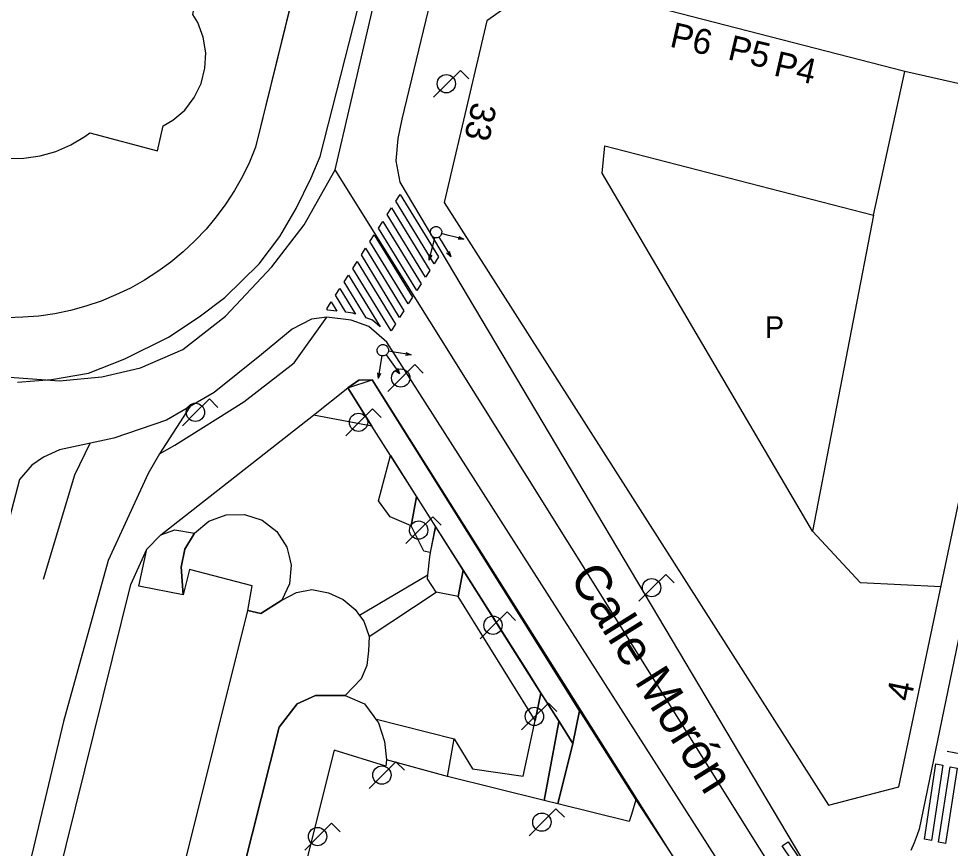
# Model space of a CAD drawing. Extents: x 282771 to 285132, y 4823109 to 4825496.
# Drawn here: x 284987.7 to 285052.6, y 4823331 to 4823388.8 of the extents above; entities that cross this region are included whole.
import ezdxf

# ---------------------------------------------------------------- set-up
doc = ezdxf.new("R2010")
doc.units = 0
for name, color, linetype in [('ACERA-BORDILLO', 7, 'Continuous'), ('ACERA-INTERIOR', 7, 'Continuous'), ('CALLE-EJE', 7, 'Continuous'), ('CALLE-TEXTO', 7, 'Continuous'), ('EDIFICIO', 7, 'Continuous'), ('FAROLA', 7, 'Continuous'), ('INTERIOR-EDIFICIO', 7, 'Continuous'), ('MEDIANERA', 7, 'Continuous'), ('NUM-INTERIOR', 7, 'Continuous'), ('NUM-LOCAL', 7, 'Continuous'), ('PARQUE-JARDIN-AREA', 7, 'Continuous'), ('PASO-PEATONES', 7, 'Continuous'), ('SEMAFORO', 7, 'Continuous'), ('SENAL-VIARIA', 7, 'Continuous'), ('TXT-ALTURA-EDIFICIO', 7, 'Continuous'), ('ZONA-VERDE', 7, 'Continuous')]:
    doc.layers.add(name, color=color, linetype=linetype)

msp = doc.modelspace()

# ---------------------------------------------------------------- linework, layer by layer
at = {"layer": 'ACERA-BORDILLO'}
for points in [[(285017.603, 4823434.222), (285004.233, 4823379.822), (285003.803, 4823378.782), (285003.313, 4823377.782), (285002.763, 4823376.802), (285002.163, 4823375.872), (285001.493, 4823374.972), (285000.783, 4823374.112), (285000.013, 4823373.302), (284999.203, 4823372.532), (284998.343, 4823371.822), (284997.433, 4823371.162), (284996.493, 4823370.562), (284995.522, 4823370.012), (284994.512, 4823369.532), (284993.482, 4823369.102), (284992.422, 4823368.752), (284991.342, 4823368.452), (284990.252, 4823368.222), (284989.142, 4823368.062), (284988.032, 4823367.971), (284986.912, 4823367.941)], [(285043.165, 4823328.803), (285014.303, 4823377.382), (285014.023, 4823378.882), (285014.173, 4823380.422), (285014.443, 4823381.772), (285023.253, 4823418.252)], [(285064.123, 4823398.513), (285050.442, 4823332.302), (285050.311, 4823331.906), (285050.106, 4823331.352)], [(285046.513, 4823314.346), (285013.373, 4823366.242), (285012.113, 4823367.342), (285010.883, 4823367.782), (285009.193, 4823367.982), (285008.133, 4823367.842), (285006.793, 4823367.142), (285004.642, 4823365.382), (285001.352, 4823362.732), (284998.042, 4823360.802), (284994.372, 4823359.551), (284990.572, 4823358.731), (284989.462, 4823358.231), (284988.642, 4823357.681), (284987.792, 4823356.671), (284972.681, 4823298.797)], [(285050.106, 4823331.352), (285049.862, 4823330.81)]]:
    msp.add_lwpolyline(points, dxfattribs=at)
at = {"layer": 'ACERA-INTERIOR'}
for p, q in [((284999.662, 4823361.742), (284997.542, 4823358.452)), ((285016.232, 4823350.002), (285011.472, 4823347.192)), ((285012.152, 4823345.742), (285016.812, 4823348.812)), ((285012.562, 4823340.001), (285018.072, 4823338.611)), ((285017.592, 4823335.981), (285013.352, 4823337.131))]:
    msp.add_line(p, q, dxfattribs=at)
for points in [[(284997.542, 4823358.452), (284998.622, 4823359.062), (285003.422, 4823362.072), (285006.932, 4823364.792), (285009.193, 4823367.982)], [(285026.792, 4823340.552), (285012.362, 4823363.612), (285011.432, 4823363.582), (285010.652, 4823363.052)], [(284989.462, 4823349.731), (284991.652, 4823357.001), (284992.712, 4823359.191)], [(284997.542, 4823358.452), (284996.752, 4823357.081), (284993.962, 4823351.031), (284990.852, 4823339.811), (284986.532, 4823321.661), (284986.362, 4823316.001), (284986.942, 4823310.071), (284988.112, 4823306.861)], [(285030.722, 4823334.352), (285035.992, 4823326.292), (285043.476, 4823314.237), (285043.608, 4823314.001), (285043.72, 4823313.751), (285043.809, 4823313.49), (285043.874, 4823313.22), (285043.913, 4823312.946), (285043.928, 4823312.671), (285043.917, 4823312.397), (285043.881, 4823312.129), (285042.142, 4823302.351), (285041.592, 4823302.381)]]:
    msp.add_lwpolyline(points, dxfattribs=at)
at = {"layer": 'CALLE-EJE'}
for points in [[(285009.773, 4823378.252), (285019.783, 4823421.212)], [(284980.922, 4823364.941), (284986.133, 4823363.878), (284990.588, 4823363.539), (284993.52, 4823363.821), (284996.226, 4823364.442), (284999.159, 4823365.739), (285002.147, 4823368.051), (285005.362, 4823371.49), (285007.617, 4823374.423), (285009.773, 4823378.252)], [(285052.522, 4823309.882), (285009.773, 4823378.252)]]:
    msp.add_lwpolyline(points, dxfattribs=at)
at = {"layer": 'EDIFICIO'}
msp.add_lwpolyline([(285017.363, 4823375.972), (285044.132, 4823333.972), (285049.042, 4823335.252), (285058.243, 4823379.052), (285055.513, 4823383.732), (285049.443, 4823385.112), (285024.463, 4823391.562), (285020.343, 4823388.622), (285017.363, 4823375.972)], dxfattribs=at)
at = {"layer": 'FAROLA'}
for p, q in [((285018.5, 4823385.178), (285017.56, 4823384.248)), ((285019.09, 4823384.588), (285018.5, 4823385.178)), ((285017.56, 4823384.248), (285016.63, 4823383.308)), ((285015.326, 4823364.675), (285014.386, 4823363.745)), ((285015.916, 4823364.085), (285015.326, 4823364.675)), ((285014.386, 4823363.745), (285013.456, 4823362.805)), ((285001.022, 4823362.282), (285000.082, 4823361.352)), ((285001.612, 4823361.692), (285001.022, 4823362.282)), ((285000.082, 4823361.352), (284999.152, 4823360.412)), ((285012.384, 4823361.586), (285011.444, 4823360.656)), ((285012.974, 4823360.996), (285012.384, 4823361.586)), ((285011.444, 4823360.656), (285010.514, 4823359.716)), ((285016.572, 4823354.072), (285015.632, 4823353.142)), ((285017.162, 4823353.482), (285016.572, 4823354.072)), ((285015.632, 4823353.142), (285014.702, 4823352.202)), ((285032.798, 4823350.062), (285031.858, 4823349.132)), ((285033.388, 4823349.472), (285032.798, 4823350.062)), ((285031.858, 4823349.132), (285030.928, 4823348.192)), ((285021.75, 4823347.444), (285020.81, 4823346.514)), ((285022.34, 4823346.854), (285021.75, 4823347.444)), ((285020.81, 4823346.514), (285019.88, 4823345.574)), ((285024.632, 4823341.092), (285023.692, 4823340.162)), ((285025.222, 4823340.502), (285024.632, 4823341.092)), ((285023.692, 4823340.162), (285022.762, 4823339.222)), ((285014.012, 4823337.001), (285013.072, 4823336.071)), ((285014.602, 4823336.411), (285014.012, 4823337.001)), ((285013.072, 4823336.071), (285012.142, 4823335.131)), ((285025.152, 4823333.722), (285024.212, 4823332.792)), ((285025.742, 4823333.132), (285025.152, 4823333.722)), ((285024.212, 4823332.792), (285023.282, 4823331.851)), ((285009.532, 4823332.721), (285008.592, 4823331.791)), ((285010.122, 4823332.131), (285009.532, 4823332.721)), ((285008.592, 4823331.791), (285007.662, 4823330.851))]:
    msp.add_line(p, q, dxfattribs=at)
for centre in [(285017.52, 4823384.248), (285014.346, 4823363.745), (285011.404, 4823360.656), (285031.818, 4823349.132), (285020.77, 4823346.514)]:
    msp.add_circle(centre, 0.638, dxfattribs=at)
for centre in [(285000.042, 4823361.352), (285015.592, 4823353.142), (285023.652, 4823340.162), (285013.032, 4823336.071), (285024.172, 4823332.792), (285008.552, 4823331.791)]:
    msp.add_ellipse(centre, major_axis=(0.363, 0.524), ratio=0.999979, dxfattribs=at)
at = {"layer": 'INTERIOR-EDIFICIO'}
msp.add_lwpolyline([(285028.373, 4823378.012), (285028.563, 4823379.912), (285047.263, 4823375.092), (285043.022, 4823353.062), (285028.373, 4823378.012)], dxfattribs=at)
at = {"layer": 'MEDIANERA'}
msp.add_line((285047.263, 4823375.092), (285049.443, 4823385.112), dxfattribs=at)
msp.add_lwpolyline([(285051.972, 4823349.182), (285046.372, 4823349.472), (285043.022, 4823353.062)], dxfattribs=at)
at = {"layer": 'PARQUE-JARDIN-AREA'}
msp.add_lwpolyline([(284987.842, 4823318.221), (284995.542, 4823349.351), (284996.652, 4823351.821), (284997.642, 4823352.821), (285008.272, 4823361.152), (285010.652, 4823363.052), (285012.362, 4823363.612), (285043.476, 4823314.237), (285043.809, 4823313.49), (285043.881, 4823312.129), (285043.91, 4823310.82), (285039.872, 4823290.561), (285038.228, 4823289.088), (285030.822, 4823288.861), (285021.092, 4823289.131), (285014.232, 4823289.161), (285015.482, 4823294.571), (285009.536, 4823295.905), (285002.338, 4823298.044), (284995.892, 4823300.201), (284992.902, 4823302.091), (284989.742, 4823306.271), (284988.112, 4823310.411)], close=True, dxfattribs=at)
at = {"layer": 'PASO-PEATONES'}
for points in [[(285013.998, 4823376.062), (285014.297, 4823376.53), (285016.965, 4823372.177), (285016.665, 4823371.709)], [(285013.398, 4823375.126), (285013.698, 4823375.594), (285016.365, 4823371.241), (285016.066, 4823370.773)], [(285012.799, 4823374.19), (285013.099, 4823374.658), (285015.766, 4823370.305), (285015.466, 4823369.837)], [(285012.2, 4823373.254), (285012.499, 4823373.722), (285015.167, 4823369.369), (285014.867, 4823368.901)], [(285011.6, 4823372.318), (285011.9, 4823372.786), (285014.568, 4823368.433), (285014.268, 4823367.965)], [(285011.001, 4823371.382), (285011.301, 4823371.85), (285013.968, 4823367.497), (285013.669, 4823367.029)], [(285010.402, 4823370.446), (285010.702, 4823370.914), (285012.911, 4823367.308), (285012.37, 4823367.781), (285011.941, 4823367.934)], [(285009.803, 4823369.51), (285010.102, 4823369.978), (285011.19, 4823368.203), (285010.998, 4823368.272), (285010.528, 4823368.327)], [(285009.203, 4823368.574), (285009.503, 4823369.042), (285009.895, 4823368.402), (285009.261, 4823368.48)], [(285050.818, 4823331.609), (285051.618, 4823336.858), (285052.109, 4823336.758), (285051.308, 4823331.508)], [(285051.799, 4823331.408), (285052.599, 4823336.658), (285053.09, 4823336.558), (285052.289, 4823331.308)], [(285040.908, 4823331.147), (285041.322, 4823331.427), (285043.721, 4823327.867), (285044.083, 4823327.258), (285043.702, 4823327.001)]]:
    msp.add_lwpolyline(points, close=True, dxfattribs=at)
at = {"layer": 'SEMAFORO'}
for p, q in [((285017.578, 4823373.706), (285017.19, 4823373.804)), ((285018.741, 4823373.411), (285017.578, 4823373.706)), ((285016.606, 4823373.126), (285016.312, 4823371.963)), ((285016.704, 4823373.514), (285016.606, 4823373.126)), ((285017.005, 4823373.562), (285017.208, 4823373.222)), ((285017.208, 4823373.222), (285017.824, 4823372.189)), ((285018.741, 4823373.411), (285018.349, 4823373.407)), ((285018.398, 4823373.601), (285018.741, 4823373.411)), ((285016.308, 4823372.356), (285016.312, 4823371.963)), ((285017.531, 4823372.459), (285017.824, 4823372.189)), ((285017.725, 4823372.575), (285017.824, 4823372.189)), ((285016.502, 4823372.307), (285016.312, 4823371.963)), ((285013.027, 4823365.28), (285012.962, 4823364.886)), ((285013.323, 4823365.353), (285013.554, 4823365.031)), ((285013.882, 4823365.544), (285013.487, 4823365.61)), ((285015.066, 4823365.348), (285013.882, 4823365.544)), ((285015.066, 4823365.348), (285014.675, 4823365.312)), ((285014.707, 4823365.509), (285015.066, 4823365.348)), ((285012.962, 4823364.886), (285012.766, 4823363.702)), ((285013.554, 4823365.031), (285014.253, 4823364.054)), ((285012.729, 4823364.093), (285012.766, 4823363.702)), ((285012.927, 4823364.06), (285012.766, 4823363.702)), ((285013.939, 4823364.298), (285014.253, 4823364.054)), ((285014.123, 4823364.43), (285014.253, 4823364.054))]:
    msp.add_line(p, q, dxfattribs=at)
for centre, major_axis in [((285016.803, 4823373.902), (-0.227, -0.329)), ((285013.093, 4823365.675), (-0.228, -0.329))]:
    msp.add_ellipse(centre, major_axis=major_axis, ratio=0.999979, dxfattribs=at)
at = {"layer": 'SENAL-VIARIA'}
for points in [[(284987.65, 4823363.454), (284990.013, 4823363.649), (284992.606, 4823364.076), (284995.128, 4823365.076), (284998.165, 4823366.587), (285000.296, 4823368.009), (285002.09, 4823369.359), (285004.493, 4823371.691), (285005.914, 4823373.611), (285007.068, 4823375.565), (285008.098, 4823377.68), (285008.731, 4823379.168), (285014.815, 4823403.053)], [(285052.393, 4823337.732), (285057.273, 4823336.8), (285066.486, 4823383.135)]]:
    msp.add_lwpolyline(points, dxfattribs=at)
at = {"layer": 'ZONA-VERDE'}
for p, q in [((285010.291, 4823404.47), (285004.233, 4823379.822)), ((285000.703, 4823385.322), (285000.763, 4823386.412)), ((285004.233, 4823379.822), (285003.803, 4823378.782)), ((285003.803, 4823378.782), (285003.313, 4823377.782)), ((285003.313, 4823377.782), (285002.763, 4823376.802)), ((285002.763, 4823376.802), (285002.163, 4823375.872)), ((285002.163, 4823375.872), (285001.493, 4823374.972)), ((285001.493, 4823374.972), (285000.783, 4823374.112)), ((285000.783, 4823374.112), (285000.013, 4823373.302)), ((285000.013, 4823373.302), (284999.203, 4823372.532)), ((284999.203, 4823372.532), (284998.343, 4823371.822)), ((284998.343, 4823371.822), (284997.433, 4823371.162)), ((284997.433, 4823371.162), (284996.493, 4823370.562)), ((284996.493, 4823370.562), (284995.522, 4823370.012)), ((284995.522, 4823370.012), (284994.513, 4823369.532)), ((284993.483, 4823369.102), (284992.423, 4823368.752)), ((284994.513, 4823369.532), (284993.483, 4823369.102)), ((284991.343, 4823368.451), (284990.253, 4823368.221)), ((284992.423, 4823368.752), (284991.343, 4823368.451)), ((284988.033, 4823367.971), (284986.913, 4823367.941)), ((284989.143, 4823368.061), (284988.033, 4823367.971)), ((284990.253, 4823368.221), (284989.143, 4823368.061)), ((285010.652, 4823363.052), (285011.433, 4823363.582)), ((285011.433, 4823363.582), (285012.362, 4823363.612)), ((285012.362, 4823363.612), (285026.792, 4823340.552)), ((285008.272, 4823361.152), (285010.652, 4823363.052)), ((285010.652, 4823363.052), (285012.333, 4823360.392)), ((285012.335, 4823360.393), (285010.652, 4823363.052)), ((285012.333, 4823360.392), (285008.272, 4823361.152)), ((285013.638, 4823358.335), (285012.335, 4823360.393)), ((285012.802, 4823355.192), (285013.632, 4823358.332)), ((285013.632, 4823358.332), (285015.452, 4823355.452)), ((285015.46, 4823355.457), (285013.638, 4823358.335)), ((285013.602, 4823354.062), (285012.802, 4823355.192)), ((285015.082, 4823353.432), (285015.452, 4823355.452)), ((285015.452, 4823355.452), (285015.082, 4823353.432)), ((285015.452, 4823355.452), (285016.772, 4823353.372)), ((285016.778, 4823353.375), (285015.46, 4823355.457)), ((285000.972, 4823353.761), (285002.182, 4823354.211)), ((285002.182, 4823354.211), (285003.472, 4823354.231)), ((285003.472, 4823354.231), (285004.692, 4823353.831)), ((284999.972, 4823352.931), (285000.972, 4823353.761)), ((285004.692, 4823353.831), (285005.722, 4823353.041)), ((285015.082, 4823353.432), (285013.602, 4823354.062)), ((284997.642, 4823352.821), (284998.622, 4823353.171)), ((284998.622, 4823353.171), (284999.972, 4823352.931)), ((284999.972, 4823352.931), (284999.312, 4823351.821)), ((284999.312, 4823351.821), (284999.972, 4823352.931)), ((285005.722, 4823353.041), (285006.422, 4823351.951)), ((285015.962, 4823351.682), (285015.082, 4823353.432)), ((285016.772, 4823353.372), (285016.392, 4823351.592)), ((285016.422, 4823351.586), (285016.772, 4823353.372)), ((285016.772, 4823353.372), (285018.682, 4823350.352)), ((285018.689, 4823350.356), (285016.778, 4823353.375)), ((284996.652, 4823351.821), (284997.642, 4823352.821)), ((284996.103, 4823349.243), (284996.652, 4823351.821)), ((284999.312, 4823351.821), (284999.062, 4823350.551)), ((284999.062, 4823350.551), (284999.312, 4823351.821)), ((285006.422, 4823351.951), (285006.578, 4823351.302)), ((285016.392, 4823351.592), (285015.962, 4823351.682)), ((285016.362, 4823351.282), (285016.422, 4823351.586)), ((285006.578, 4823351.302), (285006.722, 4823350.701)), ((285016.237, 4823350.001), (285016.362, 4823351.282)), ((284999.062, 4823350.551), (284999.202, 4823348.641)), ((284999.202, 4823348.641), (284999.062, 4823350.551)), ((284999.622, 4823350.391), (284999.202, 4823348.641)), ((285004.002, 4823349.261), (284999.622, 4823350.391)), ((285006.722, 4823350.701), (285006.592, 4823349.411)), ((285018.352, 4823348.512), (285018.682, 4823350.352)), ((285018.682, 4823350.352), (285018.352, 4823348.512)), ((285018.682, 4823350.352), (285023.194, 4823343.239)), ((285024.112, 4823341.791), (285018.689, 4823350.356)), ((285016.212, 4823349.752), (285016.237, 4823350.001)), ((285016.812, 4823348.812), (285016.212, 4823349.752)), ((284999.202, 4823348.641), (284996.103, 4823349.243)), ((285003.692, 4823347.541), (285004.002, 4823349.261)), ((285006.592, 4823349.411), (285006.052, 4823348.251)), ((285007.082, 4823348.801), (285008.142, 4823349.001)), ((285008.142, 4823349.001), (285009.322, 4823348.771)), ((285006.052, 4823348.251), (285007.082, 4823348.801)), ((285009.322, 4823348.771), (285010.342, 4823348.311)), ((285018.352, 4823348.512), (285016.812, 4823348.812)), ((285023.702, 4823339.882), (285018.352, 4823348.512)), ((285004.592, 4823347.341), (285006.052, 4823348.251)), ((285006.052, 4823348.251), (285004.592, 4823347.341)), ((285010.342, 4823348.311), (285011.172, 4823347.601)), ((284995.497, 4823314.65), (285003.692, 4823347.541)), ((285003.692, 4823347.541), (285004.592, 4823347.341)), ((285004.592, 4823347.341), (285003.692, 4823347.541)), ((285011.172, 4823347.601), (285011.477, 4823347.195)), ((285011.477, 4823347.195), (285011.772, 4823346.801)), ((285011.772, 4823346.801), (285012.152, 4823345.741)), ((285012.152, 4823345.741), (285012.102, 4823344.731)), ((285012.102, 4823344.731), (285011.992, 4823343.711)), ((285011.992, 4823343.711), (285011.582, 4823342.791)), ((285023.194, 4823343.239), (285024.111, 4823341.79)), ((285011.582, 4823342.791), (285010.482, 4823341.631)), ((285008.412, 4823341.611), (285007.122, 4823341.031)), ((285007.122, 4823341.031), (285008.412, 4823341.611)), ((285010.482, 4823341.631), (285008.412, 4823341.611)), ((285008.412, 4823341.611), (285010.482, 4823341.631)), ((285010.482, 4823341.631), (285011.812, 4823341.031)), ((285024.111, 4823341.79), (285023.702, 4823339.882)), ((285023.706, 4823339.881), (285024.112, 4823341.789)), ((285024.261, 4823341.553), (285024.112, 4823341.791)), ((285024.112, 4823341.789), (285025.372, 4823339.798)), ((285025.372, 4823339.798), (285024.261, 4823341.553)), ((285007.122, 4823341.031), (285005.882, 4823339.421)), ((285005.882, 4823339.421), (285007.122, 4823341.031)), ((285011.812, 4823341.031), (285012.46, 4823340.159)), ((285026.792, 4823340.552), (285026.332, 4823338.282)), ((285026.332, 4823338.282), (285026.792, 4823340.552)), ((285026.792, 4823340.552), (285030.722, 4823334.352)), ((285012.46, 4823340.159), (285012.572, 4823340.009)), ((285012.572, 4823340.009), (285012.562, 4823340.001)), ((285012.562, 4823340.001), (285012.58, 4823339.997)), ((285012.58, 4823339.997), (285012.792, 4823339.711)), ((285005.882, 4823339.421), (284998.072, 4823308.651)), ((284998.072, 4823308.651), (285005.882, 4823339.421)), ((285012.792, 4823339.711), (285013.202, 4823338.421)), ((285022.882, 4823336.001), (285023.706, 4823339.881)), ((285025.362, 4823339.792), (285024.323, 4823334.307)), ((285024.323, 4823334.307), (285025.362, 4823339.792)), ((285025.372, 4823339.798), (285025.362, 4823339.792)), ((285025.362, 4823339.792), (285025.372, 4823339.798)), ((285026.332, 4823338.282), (285025.372, 4823339.798)), ((285025.372, 4823339.798), (285026.332, 4823338.282)), ((285017.592, 4823335.981), (285018.072, 4823338.611)), ((285018.072, 4823338.611), (285019.342, 4823336.511)), ((285013.202, 4823338.421), (285013.352, 4823337.131)), ((285026.332, 4823338.282), (285025.284, 4823334.068)), ((285025.284, 4823334.068), (285026.332, 4823338.282)), ((285009.702, 4823337.811), (285005.26, 4823319.999)), ((285013.302, 4823336.691), (285009.702, 4823337.811)), ((285013.352, 4823337.131), (285013.302, 4823336.691)), ((285019.342, 4823336.511), (285022.882, 4823336.001)), ((285024.323, 4823334.307), (285017.592, 4823335.981)), ((285025.284, 4823334.068), (285024.323, 4823334.307)), ((285030.252, 4823332.832), (285025.284, 4823334.068)), ((285030.722, 4823334.352), (285030.406, 4823333.329)), ((285030.406, 4823333.329), (285030.252, 4823332.832))]:
    msp.add_line(p, q, dxfattribs=at)
for points in [[(285000.763, 4823386.412), (285000.593, 4823387.482), (285000.213, 4823388.512), (284999.865, 4823389.073), (285000.153, 4823390.532)], [(284982.672, 4823380.419), (284983.653, 4823379.872), (284984.723, 4823379.452), (284985.823, 4823379.172), (284986.963, 4823379.042), (284988.103, 4823379.062), (284989.233, 4823379.222), (284990.323, 4823379.532), (284991.373, 4823379.992), (284992.353, 4823380.572), (284992.683, 4823380.832), (284997.413, 4823379.562), (284997.793, 4823381.312), (284998.473, 4823381.702), (284999.303, 4823382.412), (284999.963, 4823383.282), (285000.443, 4823384.262), (285000.703, 4823385.322)]]:
    msp.add_lwpolyline(points, dxfattribs=at)

# ---------------------------------------------------------------- texts
at = {"layer": 'CALLE-TEXTO'}
msp.add_text('Calle Morón', height=2.5, rotation=302.0163, dxfattribs=at).set_placement((285026.048, 4823349.864))
at = {"layer": 'NUM-INTERIOR'}
for s, rotation, p in [('P6', 347.14464, (285033.009, 4823386.846)), ('P5', 346.77257, (285037.044, 4823385.96)), ('P4', 347.12523, (285040.245, 4823384.837))]:
    msp.add_text(s, height=1.75, rotation=rotation, dxfattribs=at).set_placement(p)
at = {"layer": 'NUM-LOCAL'}
for s, rotation, p in [('33', 257.20864, (285019.34, 4823383.042)), ('4', 78.33959, (285049.868, 4823341.148))]:
    msp.add_text(s, height=1.75, rotation=rotation, dxfattribs=at).set_placement(p)
at = {"layer": 'TXT-ALTURA-EDIFICIO'}
msp.add_text('P', height=1.5, rotation=0.00059, dxfattribs=at).set_placement((285039.707, 4823366.542))

doc.saveas('drawing.dxf')
